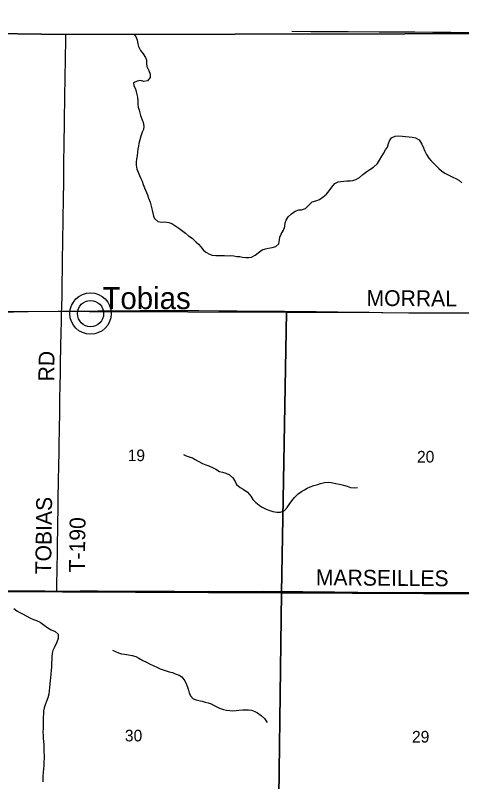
# Model space of a CAD drawing. Extents: x 1584893 to 1934202, y 663575 to 1091909.
# Drawn here: x 1809965 to 1818437, y 970849 to 985395 of the extents above; entities that cross this region are included whole.
import ezdxf

# ---------------------------------------------------------------- set-up
doc = ezdxf.new("R2010")
doc.units = 0
for name, color, linetype in [('GM_X_Adjacent_County', 7, 'Continuous'), ('GM_X_County', 7, 'Continuous'), ('GM_X_County_Road', 7, 'Continuous'), ('GM_X_County_Road_Text', 7, 'Continuous'), ('GM_X_Minor_River', 7, 'Continuous'), ('GM_X_Section', 7, 'Continuous'), ('GM_X_Section_Text', 7, 'Continuous'), ('GM_X_Township', 7, 'Continuous'), ('GM_X_Township_Road', 7, 'Continuous'), ('GM_X_Township_Road_Text', 7, 'Continuous'), ('GM_X_Unincorporated', 7, 'Continuous'), ('GM_X_Unincorporated_Location', 7, 'Continuous'), ('GM_X_Unincorporated_Text', 7, 'Continuous')]:
    doc.layers.add(name, color=color, linetype=linetype)

msp = doc.modelspace()

# ---------------------------------------------------------------- linework, layer by layer
at = {"layer": 'GM_X_Adjacent_County'}
msp.add_lwpolyline([(1852293, 985374), (1849534, 985395), (1846800, 985384), (1846658, 985379), (1845572, 985289), (1845074, 985259), (1844196, 985194), (1842914, 985093), (1841872, 985027), (1841533, 985009), (1841171, 985014), (1839819, 985043), (1836217, 985098), (1828627, 985061), (1820580, 985048), (1810918, 985033), (1809554, 985051)], dxfattribs=at)
at = {"layer": 'GM_X_County'}
msp.add_lwpolyline([(1809554, 985051), (1810918, 985033), (1820580, 985048), (1828627, 985061), (1836217, 985098), (1839819, 985043), (1841171, 985014), (1841533, 985009), (1841872, 985027), (1842914, 985093), (1844196, 985194), (1845074, 985259), (1845572, 985289), (1846658, 985379), (1846800, 985384), (1849534, 985395), (1852293, 985374)], dxfattribs=at)
at = {"layer": 'GM_X_County_Road'}
for points in [[(1809494, 979763), (1809928, 979768), (1810207, 979771), (1810781, 979777), (1810844, 979777)], [(1810844, 979777), (1810890, 979777), (1810906, 979777), (1811218, 979781), (1811529, 979785), (1811742, 979787), (1811988, 979789), (1812333, 979793), (1812661, 979793), (1812841, 979793), (1812956, 979791), (1813113, 979791), (1813448, 979791), (1813825, 979788), (1814022, 979787), (1814169, 979785), (1814546, 979782), (1814792, 979780), (1815071, 979778), (1815219, 979776), (1815465, 979774), (1815678, 979771), (1815924, 979768), (1816088, 979766), (1816399, 979761), (1816678, 979759), (1816940, 979756), (1817432, 979750), (1817580, 979749), (1817744, 979748), (1817924, 979749), (1818072, 979749), (1818367, 979750), (1818613, 979750)], [(1809474, 974473), (1809588, 974471), (1809771, 974471), (1810328, 974471), (1810525, 974469), (1810673, 974468), (1810754, 974468)], [(1810754, 974468), (1811198, 974469), (1811526, 974469), (1812084, 974466), (1812478, 974466), (1812986, 974463), (1813347, 974462), (1813626, 974463), (1813922, 974461), (1814067, 974461), (1814208, 974462), (1814300, 974462), (1814651, 974463), (1814867, 974460), (1814969, 974460), (1815141, 974460), (1815235, 974459), (1815334, 974459), (1815421, 974458), (1815759, 974453), (1816022, 974451), (1816219, 974449), (1816465, 974446), (1816908, 974443), (1817187, 974441), (1817400, 974440), (1817630, 974437), (1817974, 974437), (1818303, 974437), (1818664, 974437)]]:
    msp.add_lwpolyline(points, dxfattribs=at)
at = {"layer": 'GM_X_Minor_River'}
for points in [[(1812214, 985037), (1812252, 984994), (1812277, 984926), (1812289, 984857), (1812300, 984801), (1812339, 984728), (1812393, 984665), (1812438, 984597), (1812455, 984542), (1812458, 984482), (1812464, 984426), (1812497, 984349), (1812526, 984281), (1812523, 984215), (1812477, 984149), (1812406, 984140), (1812340, 984157), (1812276, 984143), (1812208, 984112), (1812217, 984058), (1812246, 984001), (1812267, 983917), (1812281, 983842), (1812288, 983760), (1812289, 983704), (1812296, 983652), (1812314, 983597), (1812327, 983547), (1812341, 983493), (1812370, 983414), (1812393, 983362), (1812406, 983291), (1812396, 983231), (1812375, 983179), (1812346, 983103), (1812327, 983033), (1812310, 982965), (1812302, 982915), (1812291, 982855), (1812284, 982805), (1812277, 982729), (1812267, 982667), (1812260, 982617), (1812259, 982551), (1812270, 982478), (1812296, 982420), (1812325, 982355), (1812350, 982301), (1812374, 982245), (1812393, 982184), (1812420, 982118), (1812471, 981989), (1812496, 981926), (1812523, 981852), (1812546, 981773), (1812562, 981697), (1812573, 981638), (1812586, 981586), (1812606, 981536), (1812671, 981483), (1812741, 981470), (1812803, 981473), (1812877, 981466), (1812937, 981444), (1812995, 981405), (1813070, 981354), (1813142, 981301), (1813195, 981262), (1813255, 981213), (1813322, 981166), (1813394, 981099), (1813441, 981049), (1813485, 980998), (1813530, 980947), (1813584, 980902), (1813651, 980862), (1813703, 980841), (1813773, 980836), (1813837, 980839), (1813937, 980834), (1813989, 980829), (1814050, 980835), (1814112, 980828), (1814170, 980819), (1814228, 980815), (1814280, 980808), (1814338, 980799), (1814396, 980799), (1814448, 980804), (1814520, 980843), (1814575, 980889), (1814650, 980944), (1814712, 980963), (1814768, 980973), (1814837, 980988), (1814909, 981007), (1814968, 981057), (1814982, 981131), (1814985, 981185), (1815010, 981241), (1815057, 981320)], [(1815057, 981320), (1815078, 981386), (1815086, 981455), (1815105, 981508), (1815144, 981570), (1815209, 981630), (1815275, 981681), (1815346, 981702), (1815398, 981704), (1815472, 981729), (1815539, 981790), (1815600, 981854), (1815672, 981877), (1815737, 981898), (1815807, 981948), (1815874, 982003), (1815923, 982063), (1815972, 982136), (1816031, 982204), (1816093, 982235), (1816145, 982244), (1816199, 982248), (1816258, 982251), (1816320, 982252), (1816374, 982262), (1816426, 982281), (1816497, 982317), (1816563, 982374), (1816638, 982431), (1816695, 982467), (1816765, 982516), (1816838, 982583), (1816877, 982643), (1816922, 982719), (1816953, 982771), (1816994, 982842), (1817026, 982894), (1817049, 982960), (1817064, 983012), (1817105, 983070), (1817175, 983103), (1817247, 983106), (1817315, 983099), (1817371, 983095), (1817443, 983090), (1817495, 983083), (1817563, 983072), (1817633, 983029), (1817682, 982947), (1817711, 982880), (1817733, 982830), (1817770, 982755), (1817813, 982686), (1817858, 982634), (1817938, 982554), (1818005, 982485), (1818056, 982445), (1818116, 982402), (1818190, 982359), (1818271, 982324), (1818323, 982301), (1818381, 982264), (1818442, 982214)], [(1813158, 977062), (1813209, 977035), (1813265, 977015), (1813327, 976994), (1813379, 976965), (1813436, 976930), (1813520, 976887), (1813580, 976865), (1813636, 976846), (1813709, 976811), (1813769, 976778), (1813839, 976739), (1813895, 976723), (1813958, 976708), (1814030, 976673), (1814092, 976614), (1814135, 976549), (1814166, 976493), (1814234, 976436), (1814291, 976401), (1814369, 976342), (1814436, 976267), (1814473, 976208), (1814529, 976147), (1814592, 976095), (1814652, 976058), (1814725, 976021), (1814793, 975994), (1814851, 975979), (1814929, 975964), (1814999, 975965), (1815072, 975997), (1815126, 976052), (1815165, 976108), (1815212, 976178), (1815267, 976245), (1815332, 976311), (1815398, 976354), (1815451, 976391), (1815505, 976421), (1815562, 976444), (1815630, 976468), (1815704, 976493), (1815757, 976512), (1815835, 976531), (1815907, 976535), (1815961, 976530), (1816051, 976511), (1816117, 976498), (1816191, 976479), (1816261, 976456), (1816327, 976433), (1816401, 976428), (1816457, 976430)], [(1809938, 974135), (1809994, 974094), (1810049, 974062), (1810113, 974029), (1810173, 973996), (1810254, 973955), (1810308, 973928), (1810366, 973911), (1810438, 973876), (1810511, 973821), (1810583, 973772), (1810648, 973732), (1810722, 973701), (1810780, 973650), (1810781, 973566), (1810754, 973498), (1810709, 973404), (1810678, 973342), (1810663, 973288), (1810656, 973218), (1810656, 973164), (1810653, 973106), (1810650, 973032), (1810645, 972959), (1810638, 972893), (1810633, 972819), (1810629, 972765), (1810622, 972709), (1810613, 972635), (1810607, 972575), (1810600, 972511), (1810583, 972441), (1810552, 972361), (1810531, 972309), (1810513, 972253), (1810502, 972197), (1810499, 972143), (1810496, 972067), (1810494, 971994), (1810492, 971858), (1810489, 971796), (1810494, 971722), (1810496, 971669), (1810499, 971617), (1810504, 971547), (1810508, 971489), (1810509, 971416), (1810512, 971340), (1810511, 971286), (1810508, 971228), (1810504, 971154), (1810501, 971096), (1810496, 971028), (1810489, 970955), (1810487, 970905), (1810486, 970845)], [(1811811, 973347), (1811867, 973322), (1811921, 973292), (1811979, 973277), (1812039, 973268), (1812113, 973255), (1812185, 973244), (1812255, 973223), (1812310, 973195), (1812386, 973150), (1812454, 973117), (1812513, 973088), (1812593, 973051), (1812653, 973022), (1812715, 972993), (1812772, 972969), (1812828, 972952), (1812886, 972937), (1812948, 972919), (1813002, 972896), (1813072, 972869), (1813123, 972838), (1813185, 972765), (1813216, 972695), (1813233, 972640), (1813249, 972588), (1813266, 972534), (1813287, 972481), (1813339, 972419), (1813397, 972400), (1813451, 972391), (1813514, 972376), (1813568, 972360), (1813628, 972343), (1813680, 972324), (1813740, 972293), (1813843, 972244), (1813917, 972217), (1813971, 972205), (1814037, 972200), (1814095, 972197), (1814157, 972200), (1814207, 972206), (1814282, 972211), (1814338, 972216), (1814390, 972214), (1814450, 972205), (1814512, 972180), (1814563, 972154), (1814629, 972107), (1814694, 972046), (1814745, 971975)]]:
    msp.add_lwpolyline(points, dxfattribs=at)
at = {"layer": 'GM_X_Section'}
for points in [[(1809495, 979777), (1815113, 979758), (1815015, 974433), (1809466, 974458)], [(1815113, 979758), (1820512, 979739), (1820407, 974408), (1815015, 974433)], [(1809466, 974458), (1815015, 974433), (1814948, 969116), (1809423, 969163)], [(1815015, 974433), (1820407, 974408), (1820302, 969107), (1814948, 969116)]]:
    msp.add_lwpolyline(points, close=True, dxfattribs=at)
at = {"layer": 'GM_X_Township'}
msp.add_lwpolyline([(1809388, 963837), (1809397, 965194), (1809409, 966524), (1809470, 974481), (1809490, 979763), (1809554, 985051), (1810918, 985033), (1820580, 985048), (1828627, 985061), (1836217, 985098), (1839819, 985043), (1841171, 985014), (1841533, 985009), (1841532, 984992), (1841496, 979677), (1841459, 974382), (1841436, 971009), (1841405, 966456), (1841387, 963824), (1839237, 963824), (1832077, 963824), (1823776, 963824), (1815539, 963824)], close=True, dxfattribs=at)
at = {"layer": 'GM_X_Township_Road'}
for points in [[(1815216, 985093), (1815577, 985091), (1815954, 985088), (1816282, 985086), (1816873, 985084), (1817332, 985081), (1817545, 985079), (1817890, 985076), (1818234, 985074), (1819005, 985069), (1819272, 985066)], [(1810844, 979777), (1810847, 979818), (1810853, 980113), (1810855, 980343), (1810859, 980556), (1810862, 980786), (1810867, 981064), (1810873, 981556), (1810878, 981884), (1810884, 982245), (1810886, 982475), (1810888, 982688), (1810892, 982852), (1810901, 983458), (1810904, 983786), (1810913, 984278), (1810917, 984491), (1810919, 984688), (1810922, 984819), (1810923, 984933), (1810923, 985027), (1810923, 985033)], [(1810754, 974468), (1810755, 974506), (1810756, 974539), (1810761, 974933), (1810765, 975162), (1810768, 975359), (1810771, 975654), (1810773, 975769), (1810778, 976015), (1810781, 976228), (1810787, 976539), (1810790, 976867), (1810796, 977080), (1810799, 977261), (1810803, 977523), (1810808, 977884), (1810812, 978130), (1810817, 978359), (1810821, 978605), (1810824, 978769), (1810829, 979130), (1810834, 979360), (1810839, 979589), (1810841, 979720), (1810844, 979777)]]:
    msp.add_lwpolyline(points, dxfattribs=at)
at = {"layer": 'GM_X_Unincorporated'}
for radius in [393, 249]:
    msp.add_circle((1811393, 979734), radius, dxfattribs=at)
at = {"layer": 'GM_X_Unincorporated_Location'}
msp.add_line((1811393, 979734), (1811393, 979734), dxfattribs=at)

# ---------------------------------------------------------------- texts
at = {"layer": 'GM_X_County_Road_Text'}
for s, rotation, p in [('MORRAL', 359.6816, (1816630, 979880)), ('MARSEILLES', 359.5569, (1815668, 974578))]:
    msp.add_text(s, height=300, rotation=rotation, dxfattribs=at).set_placement(p)
at = {"layer": 'GM_X_Section_Text'}
for s, p in [('19', (1812098, 976933)), ('20', (1817589, 976907)), ('30', (1812045, 971614)), ('29', (1817494, 971592))]:
    msp.add_text(s, height=221, rotation=0, dxfattribs=at).set_placement(p)
at = {"layer": 'GM_X_Township_Road_Text'}
for s, rotation, p in [('RD', 89.0211, (1810702, 978444)), ('TOBIAS', 89.2433, (1810644, 974783)), ('T-190', 89.1568, (1811283, 974819))]:
    msp.add_text(s, height=300, rotation=rotation, dxfattribs=at).set_placement(p)
at = {"layer": 'GM_X_Unincorporated_Text'}
msp.add_text('Tobias', height=417, rotation=0, dxfattribs=at).set_placement((1811620, 979819))

doc.saveas('drawing.dxf')
